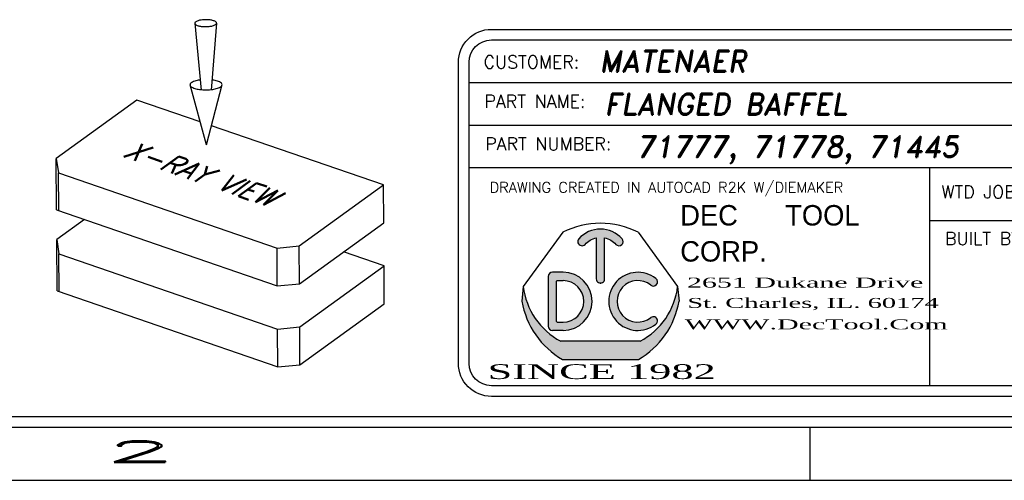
# Model space of a CAD drawing. Header units: inches. Extents: x 220 to 877, y 4 to 174.
# Tile 501 of 656: x 607.69 to 612.33, y 37.75 to 39.92. Entities that reach past the tile are written whole.
import ezdxf
from ezdxf.enums import TextEntityAlignment as Align

# ---------------------------------------------------------------- set-up
doc = ezdxf.new("R2010")
doc.units = ezdxf.units.IN
doc.header["$LTSCALE"] = 0.5
doc.header["$MEASUREMENT"] = 0
for name, color, linetype in [('BORDER', 7, 'Continuous'), ('DSS-M-S', 53, 'Continuous'), ('DST-M-S', 53, 'Continuous'), ('SID-M-D', 42, 'Continuous'), ('SID-M-S', 105, 'Continuous')]:
    doc.layers.add(name, color=color, linetype=linetype)
doc.styles.add('DARREN', font='dutchi.ttf')
doc.styles.add('PTI', font='romand.shx', dxfattribs={"oblique": 10})
doc.styles.add('R', font='ROMAND.SHX')
doc.styles.add('ROMANS', font='ROMANS.shx', dxfattribs={"height": 0.125})
doc.styles.add('S', font='romans.shx')
doc.styles.add('TITTLE', font='vinet.ttf')

# ---------------------------------------------------------------- blocks, each defined once
blk = doc.blocks.new('*U9')
at = {"layer": 'SID-M-S'}
for p, q in [((-34.00000000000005, -0.2500000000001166), (-1.13242748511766e-14, -0.2499999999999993)), ((-34.00000000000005, -0.3000000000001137), (-1.13242748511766e-14, -0.3)), ((-4.999999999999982, -0.300000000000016), (-4.999999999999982, -0.5500000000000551)), ((-34.00000000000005, -0.550000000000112), (2.886579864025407e-15, -0.55))]:
    blk.add_line(p, q, dxfattribs=at)
at = {"layer": 'SID-M-D', "style": 'R', "width": 4}
blk.add_text('2', height=0.09999999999, dxfattribs=at).set_placement((-8.327455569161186, -0.4642842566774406))
blk = doc.blocks.new('JM_TITTLE_BOX_SID')
at = {"layer": 'SID-M-S'}
h = blk.add_hatch(color=5, dxfattribs=at)
edge = h.paths.add_edge_path()
edge.add_arc((-5.986244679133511, 0.4950859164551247), 0.09767006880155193, 101.536958, 138.1897)
edge.add_arc((-6.073603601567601, 0.5732219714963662), 0.01953401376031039, 138.1897, 318.1897, ccw=False)
edge.add_arc((-5.986244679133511, 0.4950859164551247), 0.1367380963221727, 41.810299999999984, 138.1897, ccw=False)
edge.add_arc((-5.898875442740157, 0.5732104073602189), 0.01953401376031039, -138.1439400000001, 41.85608500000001, ccw=False)
edge.add_arc((-5.986244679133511, 0.4950859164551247), 0.09767006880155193, 41.791991, 78.46304)
edge.add_line((-5.966710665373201, 0.5907825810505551), (-5.966710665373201, 0.3974164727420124))
edge.add_arc((-5.986244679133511, 0.3974139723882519), 0.01953401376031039, -180.0073369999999, 0.0073369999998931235, ccw=False)
edge.add_line((-6.005778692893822, 0.3974164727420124), (-6.005778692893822, 0.5907825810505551))
h = blk.add_hatch(color=5, dxfattribs=at)
h.paths.add_polyline_path([(-6.162050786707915, 0.4286702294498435), (-6.212839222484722, 0.4286702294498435, 0.4142135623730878), (-6.232373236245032, 0.4091362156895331), (-6.232373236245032, 0.1747280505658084, 0.4142135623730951), (-6.212839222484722, 0.155194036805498), (-6.162050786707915, 0.155194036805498, 1)])
h.paths.add_polyline_path([(-6.162050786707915, 0.1942620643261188), (-6.190179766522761, 0.1942620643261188, -0.4142135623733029), (-6.193305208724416, 0.1973875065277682), (-6.193305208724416, 0.3864767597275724, -0.4142135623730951), (-6.190179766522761, 0.3896022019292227), (-6.162050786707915, 0.3896022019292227, -1)], flags=16)
for color, points in [(5, [(-5.725074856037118, 0.3987513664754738, 2.079481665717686), (-5.725054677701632, 0.1851290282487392, 0.9974867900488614), (-5.749474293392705, 0.2156248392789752, -2.078486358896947), (-5.749497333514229, 0.3682578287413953, 0.9974776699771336)]), (44, [(-5.616542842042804, 0.293125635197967), (-5.622835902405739, 0.3623491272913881), (-5.622835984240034, 0.3623492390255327, -0.2467035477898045), (-5.799307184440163, 0.1044056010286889), (-6.173182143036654, 0.1044056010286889, -0.2467035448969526), (-6.349653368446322, 0.3623492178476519), (-6.349653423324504, 0.3623491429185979), (-6.355946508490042, 0.2931255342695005, 0.2250527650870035), (-6.164615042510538, 0.01845576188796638), (-5.807874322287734, 0.01845577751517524, 0.2250528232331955)])]:
    blk.add_hatch(color=color, dxfattribs=at).paths.add_polyline_path(points)
for p, q in [((-3.421997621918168, 1.32165344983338), (-3.421997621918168, 1.52165144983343)), ((-6.604933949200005, 1.32165344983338), (0.1049989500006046, 1.32165344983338)), ((-1.409017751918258, 0.9216574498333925), (-1.409017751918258, 1.32165344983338)), ((-6.604933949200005, 1.121655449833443), (0.1049989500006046, 1.121655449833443)), ((-3.766880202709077, 0.9216574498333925), (-3.766880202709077, 1.121655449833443)), ((-2.922002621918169, 0.6716599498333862), (-2.922002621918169, 1.121655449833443)), ((-6.604933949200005, 0.9216574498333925), (0.1049989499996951, 0.9216574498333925)), ((-4.43498749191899, -0.1049989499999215), (-4.43498749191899, 0.9216574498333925)), ((-2.922002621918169, 0.6716599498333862), (-2.922002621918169, 0.9216574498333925)), ((-1.409017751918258, 0.6716599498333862), (-1.409017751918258, 0.9216574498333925)), ((-4.43498749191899, 0.6716599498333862), (0.1049989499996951, 0.6716599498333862)), ((-6.162050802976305, 0.4286702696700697), (-6.212839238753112, 0.4286702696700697)), ((-6.232373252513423, 0.4091362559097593), (-6.232373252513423, 0.1747280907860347)), ((-6.193305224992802, 0.1973875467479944), (-6.193305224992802, 0.3864767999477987)), ((-6.190179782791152, 0.3896022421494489), (-6.162050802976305, 0.3896022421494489)), ((-6.349653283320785, 0.3623490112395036), (-6.355946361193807, 0.2931254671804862)), ((-5.622835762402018, 0.3623490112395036), (-5.616542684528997, 0.2931254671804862)), ((-6.190179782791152, 0.1942621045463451), (-6.162050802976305, 0.1942621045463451)), ((-6.162050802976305, 0.1551940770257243), (-6.212839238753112, 0.1551940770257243)), ((-5.799306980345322, 0.1044056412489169), (-6.17318206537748, 0.1044056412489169))]:
    blk.add_line(p, q, dxfattribs=at)
at = {"layer": 'SID-M-S', "color": 44}
for p, q in [((-6.163350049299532, 0.6167221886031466), (-6.349653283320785, 0.3623490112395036)), ((-5.809139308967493, 0.6167221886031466), (-5.622835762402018, 0.3623490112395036))]:
    blk.add_line(p, q, dxfattribs=at)
at = {"layer": 'SID-M-S', "linetype": 'Continuous'}
blk.add_line((-6.164614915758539, 0.01845566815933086), (-5.807874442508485, 0.01845566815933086), dxfattribs=at)
at = {"layer": 'SID-M-S'}
for points in [[(1.261213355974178e-13, -0.1549984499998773), (-6.499934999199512, -0.1549984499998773, -0.414213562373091), (-6.654933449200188, 1.163513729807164e-13), (-6.654933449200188, 1.416652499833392, -0.4142135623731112), (-6.499934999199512, 1.571650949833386), (1.261213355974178e-13, 1.571650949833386, -0.4142135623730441), (0.1549984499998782, 1.416652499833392), (0.1549984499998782, 1.163513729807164e-13, -0.4142135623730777)], [(1.261213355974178e-13, -0.1049989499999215), (-6.499934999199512, -0.1049989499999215, -0.4142135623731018), (-6.604933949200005, 1.163513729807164e-13), (-6.604933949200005, 1.416652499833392, -0.4142135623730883), (-6.499934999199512, 1.52165144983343), (1.261213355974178e-13, 1.52165144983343, -0.414213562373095), (0.1049989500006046, 1.416652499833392), (0.1049989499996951, 1.163513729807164e-13, -0.414213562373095)]]:
    blk.add_lwpolyline(points, format="xyb", close=True, dxfattribs=at)
for points in [[(-5.913425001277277, 0.5601760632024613, 1), (-5.884326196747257, 0.5862444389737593, 0.4472140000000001), (-6.088163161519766, 0.5862444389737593)], [(-6.059043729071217, 0.5601991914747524, -0.161305), (-6.005778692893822, 0.5907825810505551), (-6.005778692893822, 0.3974164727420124, 1.000128), (-5.966710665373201, 0.3974164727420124), (-5.966710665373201, 0.5907825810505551, -0.161387), (-5.913425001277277, 0.5601760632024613)]]:
    blk.add_lwpolyline(points, format="xyb", dxfattribs=at)
at = {"layer": 'SID-M-S', "color": 44}
blk.add_arc((-5.986244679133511, 0.2684913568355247), 0.3906802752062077, 63.04274999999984, 116.9573, dxfattribs=at)
at = {"layer": 'SID-M-S'}
for centre, radius, start, end in [((-6.073603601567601, 0.5732219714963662), 0.01953401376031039, 138.1896999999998, 318.1897), ((-6.212839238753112, 0.4091362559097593), 0.01953401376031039, 90.00001999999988, 180), ((-6.162050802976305, 0.291932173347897), 0.1367380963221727, 270, 90), ((-5.810438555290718, 0.291932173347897), 0.1367380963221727, 51.37019699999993, 308.6138100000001), ((-6.190179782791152, 0.3864767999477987), 0.003125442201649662, 90, 180), ((-6.162050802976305, 0.291932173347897), 0.09767006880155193, 270, 90), ((-5.810438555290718, 0.291932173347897), 0.09767006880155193, 51.39486399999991, 308.5955999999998), ((-5.737324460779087, 0.3835354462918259), 0.01953401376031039, 231.3559519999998, 51.16382900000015), ((-6.015936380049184, 0.4013226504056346), 0.3359850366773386, 186.6612, 242.0944999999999), ((-5.95655297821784, 0.4013226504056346), 0.3359850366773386, 297.9055, 353.3388), ((-5.970617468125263, 0.3575664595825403), 0.3906802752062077, 189.494, 240.2271), ((-6.00187189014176, 0.3575664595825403), 0.3906802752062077, 299.7728999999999, 350.506), ((-6.190179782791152, 0.1973875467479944), 0.003125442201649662, 180, 270), ((-5.737302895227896, 0.2003460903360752), 0.01953401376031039, 308.387747, 128.676102), ((-6.212839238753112, 0.1747280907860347), 0.01953401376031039, 180, 270)]:
    blk.add_arc(centre, radius, start, end, dxfattribs=at)
blk.add_point((-5.986244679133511, 0.3778818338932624), dxfattribs=at)
at = {"layer": 'SID-M-D'}
for s, height, style, p in [('CUSTOMER:', 0.0599994, 'ROMANS', (-6.536056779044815, 1.387915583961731)), ('THIS SHEET CONTAINS:', 0.0599994, 'ROMANS', (-3.346844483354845, 1.398983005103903)), ('PART NAME:', 0.0599994, 'ROMANS', (-6.532393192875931, 1.203028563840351)), ('DATE:', 0.0599994, 'ROMANS', (-1.336888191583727, 1.184117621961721)), ('PART NUMBER:', 0.0599994, 'ROMANS', (-6.528821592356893, 1.003030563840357)), ('REV:', 0.0599994, 'ROMANS', (-3.690767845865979, 1.003030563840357)), ('SCALE:', 0.0599994, 'ROMANS', (-2.862737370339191, 0.9841196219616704)), ('DWG NO', 0.0599994, 'ROMANS', (-1.336888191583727, 0.9841196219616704)), ('OF', 0.0599994, 'ROMANS', (-0.6304765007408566, 0.9841196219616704)), ('DRAWING CREATED IN AUTOCAD R2K W/DIEMAKER', 0.04999949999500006, 'R', (-6.508079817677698, 0.8033374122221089)), ('WTD JOB #', 0.0599994, 'ROMANS', (-4.381535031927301, 0.7766631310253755)), ('TOOL #', 0.0599994, 'ROMANS', (-2.868550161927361, 0.7766631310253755)), ('JOB #', 0.0599994, 'ROMANS', (-1.35556529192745, 0.7766631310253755)), ('BUILT BY:', 0.0599994, 'ROMANS', (-4.363988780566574, 0.5573605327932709))]:
    blk.add_text(s, height=height, dxfattribs=dict(at, style=style)).set_placement(p)
at = {"layer": 'SID-M-D', "style": 'PTI', "oblique": 10}
for tag, p in [('CUSTOMER', (-5.990553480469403, 1.371591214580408)), ('DIEDATAINFO', (-2.18746001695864, 1.371591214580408)), ('PARTDESCRIPTION', (-5.966376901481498, 1.169693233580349)), ('00-00-00', (-1.009105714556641, 1.167793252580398)), ('PARTNUMBER', (-5.81595049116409, 0.9696952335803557)), ('REV', (-3.360356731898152, 0.9696952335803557)), ('SCALE', (-2.520436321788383, 0.9677952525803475)), ('SH', (-0.8571950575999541, 0.9677952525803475)), ('SHX', (-0.4057438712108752, 0.9677952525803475)), ('WTD', (-3.839149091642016, 0.7480887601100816)), ('TOOL', (-2.472915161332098, 0.7480887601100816)), ('JOB', (-0.9225366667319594, 0.7480887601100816))]:
    blk.add_attdef(tag, p, '', height=0.09999900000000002, dxfattribs=at)
blk.add_attdef('BUILT', text='', height=0.2499630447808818, dxfattribs=at).set_placement((-2.336101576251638, 0.2076912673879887), align=Align.CENTER)
at = {"layer": 'SID-M-S', "color": 44, "style": 'TITTLE'}
for s, p in [('DEC', (-5.610695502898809, 0.6488078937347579)), ('TOOL', (-5.116590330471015, 0.6488078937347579)), ('CORP.', (-5.610695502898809, 0.4791041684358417))]:
    blk.add_text(s, height=0.09613037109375, dxfattribs=at).set_placement(p)
at = {"layer": 'SID-M-S', "color": 44, "style": 'DARREN'}
for s, height, width, p in [('2651 Dukane Drive', 0.04671936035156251, 2, (-5.579307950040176, 0.356817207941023)), ('St. Charles, IL. 60174', 0.04671936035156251, 1.9, (-5.577648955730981, 0.2612505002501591)), ('WWW.DecTool.Com', 0.04671936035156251, 2, (-5.590066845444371, 0.1603595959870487)), ('SINCE 1982', 0.06921386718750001, 2, (-6.517871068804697, -0.07335393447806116))]:
    blk.add_text(s, height=height, dxfattribs=dict(at, width=width)).set_placement(p)
blk = doc.blocks.new('DMBLK003')
at = {"layer": 'DSS-M-S', "color": 7}
for p, q in [((-2.257677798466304, 3.372395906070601), (-2.197527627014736, 2.743365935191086)), ((-2.052454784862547, 3.373592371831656), (-2.105266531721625, 2.743903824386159)), ((-2.148400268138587, 2.229608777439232), (-2.302836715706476, 2.792818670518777)), ((-2.148400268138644, 2.229608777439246), (-2.000541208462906, 2.794581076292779)), ((-2.803260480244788, 2.648749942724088), (-3.561599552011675, 2.100536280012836)), ((-2.207174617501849, 2.443951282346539), (-2.803260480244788, 2.648749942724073)), ((-0.4799575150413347, 1.850527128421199), (-2.101781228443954, 2.407741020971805)), ((-3.558772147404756, 1.615567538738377), (-3.561599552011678, 2.100536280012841)), ((-3.561599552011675, 2.100536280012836), (-3.541300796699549, 1.963918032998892)), ((-3.541300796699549, 1.963918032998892), (-1.482980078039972, 1.256735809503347)), ((-3.539230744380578, 1.608853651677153), (-3.541300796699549, 1.963918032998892)), ((-1.274181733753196, 1.276371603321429), (-0.4799575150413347, 1.850527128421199)), ((-0.4778874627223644, 1.495462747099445), (-0.4799575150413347, 1.850527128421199)), ((-3.558772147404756, 1.615567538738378), (-1.480910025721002, 0.9016714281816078)), ((-3.297832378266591, 1.525915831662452), (-3.557156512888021, 1.338446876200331)), ((-1.272111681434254, 0.9213072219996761), (-0.4778874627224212, 1.495462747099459)), ((-3.554329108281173, 0.8534781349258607), (-3.557156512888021, 1.338446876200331)), ((-3.557156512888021, 1.338446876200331), (-3.536857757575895, 1.20182862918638)), ((-1.482980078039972, 1.256735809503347), (-1.274181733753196, 1.276371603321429)), ((-1.48091002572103, 0.9016714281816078), (-1.482980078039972, 1.256735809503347)), ((-1.272111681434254, 0.9213072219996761), (-1.274181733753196, 1.276371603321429)), ((-0.4755144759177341, 1.088437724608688), (-0.8587735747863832, 1.220114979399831)), ((-3.536857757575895, 1.20182862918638), (-1.478537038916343, 0.4946464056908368)), ((-3.534787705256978, 0.8467642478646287), (-3.536857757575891, 1.201828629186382)), ((-1.269738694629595, 0.5142821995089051), (-0.4755144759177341, 1.088437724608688)), ((-0.4734444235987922, 0.7333733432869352), (-0.4755144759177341, 1.088437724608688)), ((-3.554329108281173, 0.8534781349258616), (-1.476466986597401, 0.1395820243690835)), ((-1.48091002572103, 0.9016714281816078), (-1.272111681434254, 0.9213072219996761)), ((-1.267668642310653, 0.1592178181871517), (-0.4734444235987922, 0.7333733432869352)), ((-1.478537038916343, 0.4946464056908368), (-1.269738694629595, 0.5142821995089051)), ((-1.476466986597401, 0.1395820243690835), (-1.478537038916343, 0.4946464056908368)), ((-1.267668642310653, 0.1592178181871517), (-1.269738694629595, 0.5142821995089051)), ((-1.476466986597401, 0.1395820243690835), (-1.267668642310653, 0.1592178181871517))]:
    blk.add_line(p, q, dxfattribs=at)
blk.add_lwpolyline([(-2.257677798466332, 3.372395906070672, 0.233276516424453), (-2.252722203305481, 3.362498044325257, 0.08686546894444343), (-2.227461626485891, 3.349508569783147, 0.04420464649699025), (-2.196912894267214, 3.342891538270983, 0.03270883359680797), (-2.154782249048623, 3.340379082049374, 0.03270883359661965), (-2.112683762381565, 3.343382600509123, 0.04420464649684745), (-2.082214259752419, 3.350355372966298, 0.08686546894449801), (-2.057106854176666, 3.363638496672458, 0.2332765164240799), (-2.052267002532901, 3.37359346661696, 0.2332765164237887), (-2.057222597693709, 3.383491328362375, 0.0868654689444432), (-2.082483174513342, 3.396480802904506, 0.04420464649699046), (-2.113031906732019, 3.403097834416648, 0.03270883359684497), (-2.15516255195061, 3.405610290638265, 0.03270883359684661), (-2.19726103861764, 3.402606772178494, 0.04420464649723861), (-2.227730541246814, 3.395633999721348, 0.08686546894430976), (-2.252837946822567, 3.382350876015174, 0.2332765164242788)], format="xyb", close=True, dxfattribs=at)
for points in [[(-2.206598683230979, 2.838227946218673, 0.003885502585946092), (-2.213923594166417, 2.837278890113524, 0.04420464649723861), (-2.258764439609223, 2.827017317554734, 0.08686546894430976), (-2.295714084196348, 2.807469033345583, 0.2332765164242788), (-2.302836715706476, 2.79281867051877, 0.233276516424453)], [(-2.302836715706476, 2.79281867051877, 0.233276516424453), (-2.295543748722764, 2.778252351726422, 0.08686546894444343), (-2.258368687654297, 2.759136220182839, 0.04420464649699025), (-2.213411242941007, 2.749398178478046, 0.03270883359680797), (-2.151409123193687, 2.745700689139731, 0.03270883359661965), (-2.089454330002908, 2.750120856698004, 0.04420464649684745), (-2.044613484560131, 2.760382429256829, 0.08686546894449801), (-2.00766383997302, 2.77993071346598, 0.2332765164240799), (-2.000541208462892, 2.794581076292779, 0.2332765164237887), (-2.00783417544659, 2.809147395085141, 0.0868654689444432), (-2.045009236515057, 2.828263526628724, 0.04420464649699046), (-2.089966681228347, 2.838001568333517, 0.003885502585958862), (-2.097302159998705, 2.838865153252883, 0.03270883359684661)]]:
    blk.add_lwpolyline(points, format="xyb", dxfattribs=at)
at = {"layer": 'BORDER', "color": 2, "extrusion": (-0.005048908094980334, 0.8660106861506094, 0.4999999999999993), "style": 'S', "width": 0.7}
blk.add_text('X-RAY VIEW', height=0.3, rotation=145.0000000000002, dxfattribs=at).set_placement((2.935829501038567, -0.2807326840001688, 2.307999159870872))

msp = doc.modelspace()

# ---------------------------------------------------------------- block references
at = {"layer": 'DST-M-S', "xscale": 0.5, "yscale": 0.5, "zscale": 0.5}
msp.add_blockref('DMBLK003', (609.6437287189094, 38.21589865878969), dxfattribs=at)
at = {"layer": 'SID-M-D'}
msp.add_blockref('*U9', (616.4107340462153, 38.30166505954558), dxfattribs=at)
at = {"layer": 'SID-M-S'}
msp.add_blockref('JM_TITTLE_BOX_SID', (616.4107340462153, 38.30166505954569), dxfattribs=at).add_auto_attribs({'CUSTOMER': 'MATENAER', 'PARTDESCRIPTION': 'FLANGED BAFFEL', '00-00-00': '5-27-25', 'PARTNUMBER': '71777, 71778, 71445', 'SCALE': '1:1', 'TOOL': 'P227S', 'JOB': '23990', 'DIEDATAINFO': 'SIDE ELEVATION VIEW'})

doc.saveas('drawing.dxf')
